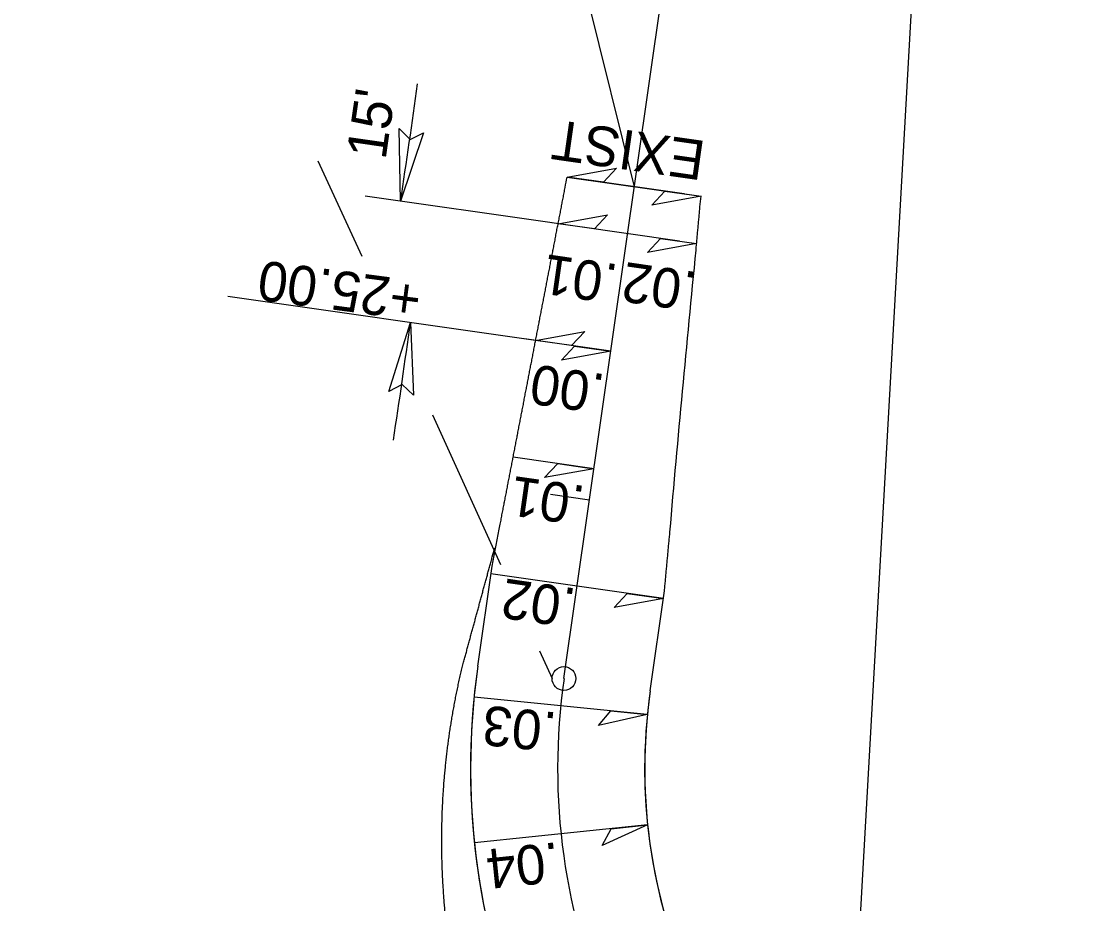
# Model space of a CAD drawing. Extents: x 472216 to 481979, y 489069 to 507339.
# Drawn here: x 480725.5 to 480859.9, y 493243.8 to 493355.3 of the extents above; entities that cross this region are included whole.
import ezdxf

# ---------------------------------------------------------------- set-up
doc = ezdxf.new("R2010")
doc.units = 0
for name, color, linetype in [('Old_Level_12', 7, 'Continuous'), ('Prop Drainage Structure Drop Inlet Grate 2 Narrow Slots and Sag Grates 840 24 CELL', 7, 'Continuous'), ('Prop Drainage Structure Drop Inlet Grate 2 Wide Slots and Sag Grates 840 22 Label', 7, 'Continuous'), ('Prop Drainage Structure Pipe RCP 15in Class III Label', 7, 'Continuous'), ('Prop Drainage Structure Pipe RCP 24in Class III Label', 7, 'Continuous'), ('Prop Drainage Structure Tops and Inverts LABEL', 7, 'Continuous'), ('Prop Erosion Embankment Toe Protection CELL', 7, 'Continuous'), ('Sheet Clip Boundary CELL', 7, 'Continuous'), ('Sheet North Arrow Point CELL', 7, 'Continuous'), ('Sheet PE Seal Cell', 7, 'Continuous'), ('Sheet Plot Border Outside CELL', 7, 'Continuous')]:
    doc.layers.add(name, color=color, linetype=linetype)

msp = doc.modelspace()

# ---------------------------------------------------------------- linework, layer by layer
at = {"layer": 'Old_Level_12'}
for p, q in [((480803.01, 493334.38), (480783.34, 493413.65)), ((480828.97, 493196.13), (480839.82, 493388.67)), ((480768.59, 493325.58), (480763.03, 493337.61)), ((480777.48, 493305.55), (480786.07, 493286.66)), ((480791.03, 493275.73), (480792.61, 493272.24))]:
    msp.add_line(p, q, dxfattribs=at)
msp.add_circle((480794.11, 493272.24), 1.5, dxfattribs=at)
at = {"layer": 'Prop Drainage Structure Drop Inlet Grate 2 Narrow Slots and Sag Grates 840 24 CELL'}
for points in [[(480794.51, 493335.6), (480800.74, 493336.73), (480799.09, 493334.94)], [(480811.43, 493333.18), (480805.2, 493332.05), (480806.85, 493333.83)], [(480793.38, 493329.7), (480799.6, 493330.83), (480797.95, 493329.04)], [(480810.87, 493327.2), (480804.65, 493326.07), (480806.29, 493327.85)], [(480790.5, 493314.96), (480796.73, 493316.09), (480795.08, 493314.3)], [(480800.03, 493313.59), (480793.81, 493312.47), (480795.45, 493314.25)], [(480797.9, 493298.75), (480791.67, 493297.62), (480793.32, 493299.4)], [(480806.67, 493282.34), (480800.45, 493281.21), (480802.09, 493282.99)], [(480804.64, 493267.7), (480798.47, 493266.3), (480800.04, 493268.16)], [(480804.68, 493253.75), (480798.92, 493251.14), (480800.08, 493253.27)]]:
    msp.add_lwpolyline(points, close=True, dxfattribs=at)
at = {"layer": 'Prop Drainage Structure Drop Inlet Grate 2 Wide Slots and Sag Grates 840 22 Label'}
for p, q in [((480809.28, 493333.48), (480794.51, 493335.6)), ((480792.63, 493329.81), (480769, 493333.19)), ((480808.73, 493327.5), (480789.09, 493330.31)), ((480790.5, 493314.96), (480751.63, 493320.52)), ((480800.03, 493313.59), (480789.14, 493315.15)), ((480797.91, 493298.75), (480787.69, 493300.21)), ((480806.67, 493282.34), (480784.89, 493285.46)), ((480804.64, 493267.7), (480782.75, 493269.87)), ((480804.68, 493253.75), (480782.8, 493251.47))]:
    msp.add_line(p, q, dxfattribs=at)
for points in [[(480776.38, 493341.2), (480773.46, 493332.55), (480773.28, 493341.74), (480774.68, 493340.36)], [(480772, 493308.52), (480774.71, 493317.24), (480775.11, 493308.05), (480773.68, 493309.4)]]:
    msp.add_lwpolyline(points, close=True, dxfattribs=at)
for centre in [(479873.91, 493470.06), (479873.01, 493439.88)]:
    msp.add_arc(centre, 910, 351.30876, 352.25321, dxfattribs=at)
at = {"layer": 'Prop Drainage Structure Pipe RCP 15in Class III Label'}
for radius in [1066, 1054]:
    msp.add_arc((480155.89, 492286.67), radius, 50.82715, 71.26622, dxfattribs=at)
at = {"layer": 'Prop Drainage Structure Pipe RCP 24in Class III Label'}
for p, q in [((480794.51, 493335.6), (480811.43, 493333.18)), ((480783.22, 493273.8), (480785.03, 493286.45)), ((480805, 493270.69), (480806.81, 493283.33))]:
    msp.add_line(p, q, dxfattribs=at)
for centre, radius, start, end in [((480155.89, 492286.67), 1078, 51.63222, 71.28205), ((480155.89, 492286.67), 1042, 50.82715, 71.25998), ((480873.31, 493260.91), 91, 171.8551, 205.5077), ((480873.31, 493260.91), 69, 171.8551, 205.7119)]:
    msp.add_arc(centre, radius, start, end, dxfattribs=at)
for points in [[(480785.03, 493286.45), (480786.06, 493291.76), (480786.19, 493292.42), (480786.31, 493293.09), (480786.44, 493293.75), (480786.57, 493294.42), (480786.7, 493295.08), (480786.83, 493295.74), (480786.96, 493296.41), (480787.08, 493297.07), (480787.21, 493297.74), (480787.34, 493298.4), (480787.47, 493299.07), (480787.6, 493299.73), (480787.72, 493300.39), (480787.85, 493301.06), (480787.98, 493301.72), (480788.11, 493302.39), (480788.24, 493303.05), (480788.36, 493303.72), (480788.49, 493304.38), (480788.62, 493305.04), (480788.75, 493305.71), (480788.88, 493306.37), (480789.01, 493307.04), (480789.13, 493307.7), (480789.26, 493308.37), (480789.39, 493309.03), (480789.52, 493309.69), (480789.65, 493310.36), (480789.77, 493311.02), (480789.9, 493311.69), (480790.03, 493312.35), (480790.16, 493313.01), (480790.29, 493313.68), (480790.41, 493314.34), (480790.54, 493315.01), (480790.67, 493315.67), (480790.8, 493316.34), (480790.93, 493317), (480791.05, 493317.66), (480791.18, 493318.33), (480791.31, 493318.99), (480791.44, 493319.66), (480791.57, 493320.32), (480791.7, 493320.99), (480791.82, 493321.65), (480791.95, 493322.31), (480792.08, 493322.98), (480792.21, 493323.64), (480792.34, 493324.31), (480792.46, 493324.97), (480792.59, 493325.64), (480792.72, 493326.3), (480792.85, 493326.96), (480792.98, 493327.63), (480793.1, 493328.29), (480793.23, 493328.96), (480793.36, 493329.62), (480793.49, 493330.28), (480793.62, 493330.95), (480793.75, 493331.61), (480793.87, 493332.28), (480794, 493332.94), (480794.13, 493333.61), (480794.26, 493334.27), (480794.51, 493335.6)], [(480810.8, 493326.36), (480810.8, 493326.44), (480810.87, 493327.12), (480810.93, 493327.79), (480810.99, 493328.46), (480811.05, 493329.14), (480811.11, 493329.81), (480811.18, 493330.48), (480811.24, 493331.16), (480811.3, 493331.83), (480811.43, 493333.18)], [(480806.81, 493283.33), (480806.87, 493284), (480806.94, 493284.68), (480807, 493285.35), (480807.06, 493286.02), (480807.12, 493286.7), (480807.19, 493287.37), (480807.25, 493288.04), (480807.31, 493288.72), (480807.37, 493289.39), (480807.44, 493290.07), (480807.5, 493290.74), (480810.8, 493326.36)]]:
    msp.add_spline(points, degree=3, dxfattribs=at)
at = {"layer": 'Prop Drainage Structure Tops and Inverts LABEL'}
msp.add_arc((480155.89, 492286.67), 1032, 47.5792, 71.2674, dxfattribs=at)
at = {"layer": 'Prop Erosion Embankment Toe Protection CELL'}
msp.add_spline([(480779.69, 493237.81), (480779.58, 493238.57), (480779.48, 493239.33), (480779.38, 493240.09), (480779.29, 493240.85), (480779.21, 493241.62), (480779.13, 493242.38), (480779.06, 493243.14), (480778.99, 493243.9), (480778.93, 493244.67), (480778.88, 493245.43), (480778.83, 493246.19), (480778.79, 493246.95), (480778.75, 493247.71), (480778.72, 493248.48), (480778.7, 493249.24), (480778.68, 493250), (480778.67, 493250.76), (480778.67, 493251.52), (480778.67, 493252.28), (480778.68, 493253.03), (480778.69, 493253.79), (480778.71, 493254.55), (480778.73, 493255.3), (480778.77, 493256.06), (480778.8, 493256.81), (480778.85, 493257.57), (480778.9, 493258.32), (480778.95, 493259.07), (480779.01, 493259.82), (480779.08, 493260.57), (480779.16, 493261.32), (480779.23, 493262.07), (480779.32, 493262.81), (480779.41, 493263.56), (480779.51, 493264.3), (480779.61, 493265.04), (480779.72, 493265.79), (480779.84, 493266.52), (480779.96, 493267.26), (480780.08, 493268), (480780.22, 493268.73), (480780.35, 493269.47), (480780.5, 493270.2), (480780.65, 493270.93), (480780.8, 493271.65), (480780.96, 493272.38), (480781.13, 493273.1), (480781.3, 493273.82), (480781.47, 493274.45), (480781.62, 493275.02), (480781.78, 493275.59), (480781.93, 493276.16), (480782.09, 493276.74), (480782.24, 493277.31), (480782.4, 493277.88), (480782.56, 493278.45), (480782.71, 493279.02), (480782.87, 493279.6), (480783.02, 493280.17), (480783.18, 493280.74), (480783.34, 493281.31), (480783.49, 493281.89), (480783.65, 493282.46), (480783.8, 493283.03), (480783.96, 493283.6), (480784.12, 493284.17), (480784.27, 493284.75), (480784.43, 493285.32), (480784.58, 493285.89), (480784.74, 493286.46), (480784.9, 493287.04), (480785.05, 493287.61), (480785.36, 493288.75)], degree=3, dxfattribs=at)
at = {"layer": 'Sheet Clip Boundary CELL'}
msp.add_arc((480155.89, 492286.67), 1034, 50.82715, 71.25998, dxfattribs=at)
at = {"layer": 'Sheet North Arrow Point CELL'}
msp.add_line((480794.11, 493272.24), (480816.32, 493427.43), dxfattribs=at)
for centre, radius, start, end in [((480155.89, 492286.67), 1060, 12.98112, 71.78843), ((480155.89, 492286.67), 1060, 12.98112, 71.78843), ((480873.31, 493260.91), 80, 171.8551, 235.6156)]:
    msp.add_arc(centre, radius, start, end, dxfattribs=at)
at = {"layer": 'Sheet PE Seal Cell'}
msp.add_line((480797.34, 493294.79), (480792.39, 493295.49), dxfattribs=at)
at = {"layer": 'Sheet Plot Border Outside CELL'}
for radius in [91, 69]:
    msp.add_arc((480873.31, 493260.91), radius, 171.8551, 235.6156, dxfattribs=at)

# ---------------------------------------------------------------- texts
at = {"layer": 'Old_Level_12'}
msp.add_text('-Y3A- PC Sta.  10+94.81', height=7, rotation=160.9892, dxfattribs=at).set_placement((480954.09, 493347.04))
at = {"layer": 'Prop Drainage Structure Drop Inlet Grate 2 Narrow Slots and Sag Grates 840 24 CELL'}
for s, rotation, p in [('EXIST', 171.8551, (480812.18, 493340.11)), ('.01', 171.8551, (480801.13, 493324.53)), ('.02', 171.8551, (480811.08, 493323.56)), ('.00', 171.8551, (480799.49, 493310.64)), ('.01', 171.8551, (480796.98, 493296.52)), ('.02', 171.8551, (480795.84, 493283.58)), ('.03', 174.3531, (480793.36, 493267.93)), ('.04', 185.9577, (480793.33, 493251.58))]:
    msp.add_text(s, height=5, rotation=rotation, dxfattribs=at).set_placement(p)
at = {"layer": 'Prop Drainage Structure Drop Inlet Grate 2 Wide Slots and Sag Grates 840 22 Label'}
for s, rotation, p in [("15'", 81.8203, (480771.56, 493337.68)), ('+25.00', 172.4988, (480776.3, 493322.39))]:
    msp.add_text(s, height=5, rotation=rotation, dxfattribs=at).set_placement(p)

doc.saveas('drawing.dxf')
